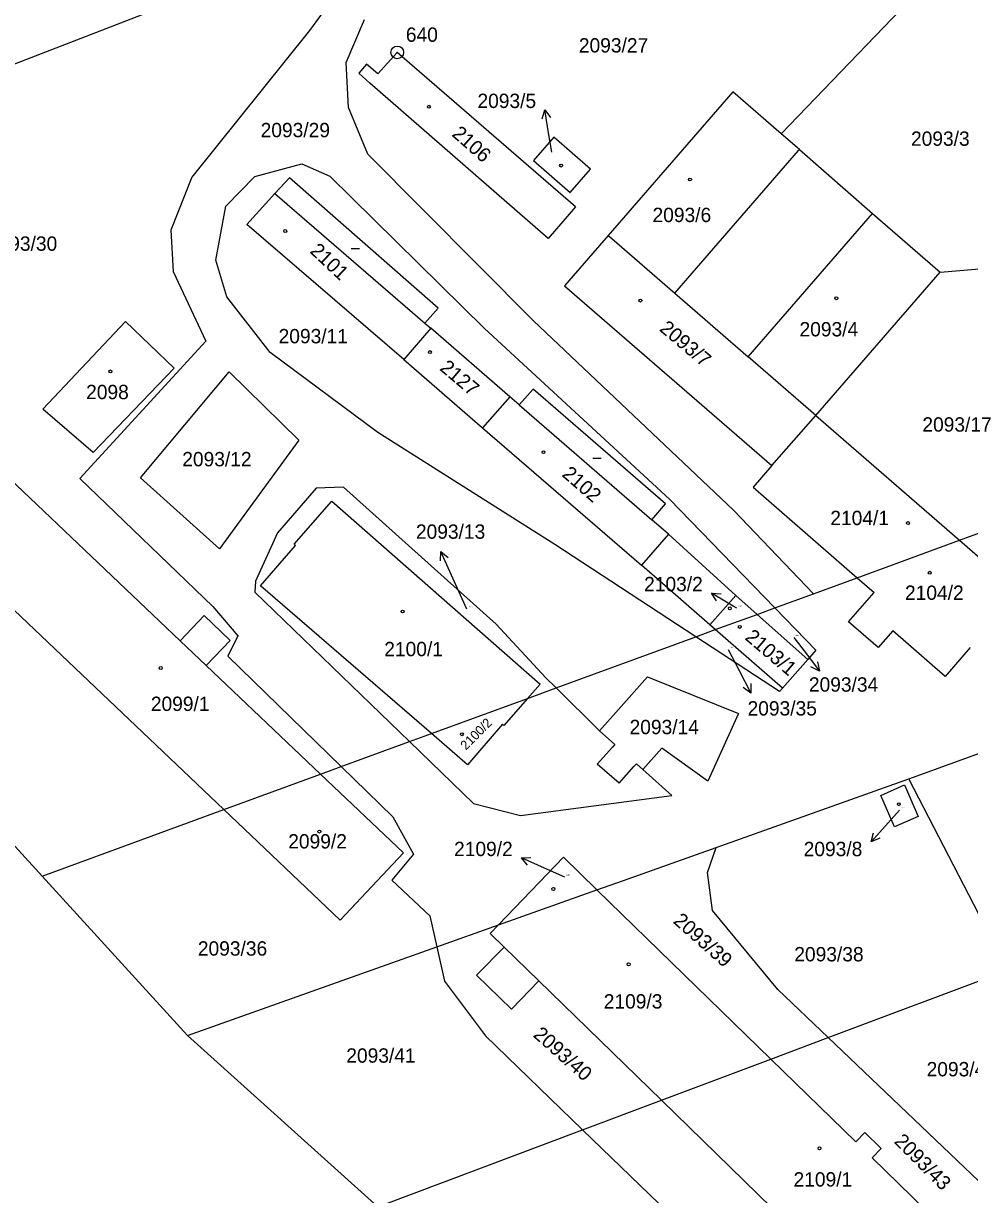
# Model space of a CAD drawing. Extents: x -736345 to -729997, y -1130177 to -1122501.
# Drawn here: x -732331.2 to -732219.1, y -1128660.3 to -1128521.4 of the extents above; entities that cross this region are included whole.
import ezdxf

# ---------------------------------------------------------------- set-up
doc = ezdxf.new("R2010")
doc.units = 0
for name, color, linetype in [('Vrstva 1', 7, 'Continuous'), ('Vrstva 16', 7, 'Continuous'), ('Vrstva 17', 7, 'Continuous'), ('Vrstva 18', 7, 'Continuous'), ('Vrstva 19', 7, 'Continuous'), ('Vrstva 25', 7, 'Continuous'), ('Vrstva 4', 7, 'Continuous')]:
    doc.layers.add(name, color=color, linetype=linetype)

msp = doc.modelspace()

# ---------------------------------------------------------------- linework, layer by layer
at = {"layer": 'Vrstva 1'}
for points in [[(-732349.37, -1128532.84), (-732289.35, -1128509.58)], [(-732241.43, -1128534.51), (-732222.22, -1128514.48)], [(-732293.44, -1128516.91), (-732297.33, -1128522.27)], [(-732293, -1128526.05), (-732290.82, -1128520.98)], [(-732297.33, -1128522.27), (-732311.27, -1128539.64)], [(-732286.94, -1128524.86), (-732289.23, -1128527.42)], [(-732265.82, -1128543.18), (-732286.94, -1128524.86)], [(-732292.7, -1128531.41), (-732293, -1128526.05)], [(-732290.57, -1128526.25), (-732291.51, -1128527.33)], [(-732291.51, -1128527.33), (-732290.17, -1128528.51)], [(-732289.23, -1128527.42), (-732290.57, -1128526.25)], [(-732269.04, -1128546.92), (-732290.17, -1128528.51)], [(-732247.17, -1128529.53), (-732261.94, -1128546.56)], [(-732241.43, -1128534.51), (-732247.17, -1128529.53)], [(-732290.41, -1128536.92), (-732292.7, -1128531.41)], [(-732268.39, -1128534.92), (-732270.79, -1128537.69)], [(-732264.05, -1128538.69), (-732268.39, -1128534.92)], [(-732239.28, -1128536.38), (-732241.43, -1128534.51)], [(-732270.78, -1128556.67), (-732290.41, -1128536.92)], [(-732239.28, -1128536.38), (-732230.63, -1128543.98)], [(-732303.81, -1128539.58), (-732298.25, -1128538.09)], [(-732298.25, -1128538.09), (-732294.93, -1128539.53)], [(-732270.79, -1128537.69), (-732266.44, -1128541.46)], [(-732311.27, -1128539.64), (-732313.77, -1128545.92)], [(-732307.27, -1128543.11), (-732303.81, -1128539.58)], [(-732299.7, -1128539.74), (-732301.46, -1128541.61)], [(-732282.09, -1128555.17), (-732299.7, -1128539.74)], [(-732294.93, -1128539.53), (-732276.6, -1128557.61)], [(-732266.44, -1128541.46), (-732264.05, -1128538.69)], [(-732304.77, -1128545.27), (-732301.46, -1128541.61)], [(-732308.44, -1128549.5), (-732307.27, -1128543.11)], [(-732265.82, -1128543.18), (-732269.04, -1128546.92)], [(-732245.36, -1128560.95), (-732230.63, -1128543.98)], [(-732230.63, -1128543.98), (-732222.62, -1128550.93)], [(-732286.18, -1128561.27), (-732304.77, -1128545.27)], [(-732313.77, -1128545.92), (-732313.48, -1128550.84)], [(-732261.94, -1128546.56), (-732267.13, -1128552.53)], [(-732261.94, -1128546.56), (-732261.53, -1128546.92)], [(-732261.53, -1128546.92), (-732254.05, -1128553.41)], [(-732307.14, -1128553.86), (-732308.44, -1128549.5)], [(-732313.48, -1128550.84), (-732309.64, -1128559.1)], [(-732237.34, -1128567.9), (-732222.62, -1128550.93)], [(-732222.62, -1128550.93), (-732216.54, -1128550.4)], [(-732267.13, -1128552.53), (-732242.54, -1128573.85)], [(-732254.05, -1128553.41), (-732245.36, -1128560.95)], [(-732302.01, -1128560.42), (-732307.14, -1128553.86)], [(-732283.66, -1128556.98), (-732282.09, -1128555.17)], [(-732328.95, -1128567.15), (-732319.16, -1128556.75)], [(-732319.16, -1128556.75), (-732313.39, -1128562.29)], [(-732282.98, -1128557.57), (-732286.18, -1128561.27)], [(-732283.66, -1128556.98), (-732282.98, -1128557.57)], [(-732273.61, -1128565.68), (-732282.98, -1128557.57)], [(-732276.6, -1128557.61), (-732254.69, -1128577.83)], [(-732247.08, -1128579.13), (-732270.78, -1128556.67)], [(-732309.64, -1128559.1), (-732324.54, -1128575.39)], [(-732289.26, -1128569.93), (-732302.01, -1128560.42)], [(-732286.18, -1128561.27), (-732276.82, -1128569.37)], [(-732237.34, -1128567.9), (-732245.36, -1128560.95)], [(-732313.39, -1128562.29), (-732322.98, -1128572.31)], [(-732317.36, -1128575.29), (-732306.86, -1128562.73)], [(-732306.86, -1128562.73), (-732298.6, -1128570.82)], [(-732270.85, -1128564.77), (-732272.48, -1128566.66)], [(-732255.15, -1128578.36), (-732270.85, -1128564.77)], [(-732273.61, -1128565.68), (-732276.82, -1128569.37)], [(-732272.48, -1128566.66), (-732273.61, -1128565.68)], [(-732322.98, -1128572.31), (-732328.95, -1128567.15)], [(-732242.54, -1128573.85), (-732237.34, -1128567.9)], [(-732237.34, -1128567.9), (-732220.31, -1128582.69)], [(-732268.28, -1128583.2), (-732289.26, -1128569.93)], [(-732276.82, -1128569.37), (-732258, -1128585.66)], [(-732298.6, -1128570.82), (-732307.99, -1128583.72)], [(-732312.67, -1128594.62), (-732336.13, -1128572.35)], [(-732242.54, -1128573.85), (-732244.76, -1128576.39)], [(-732324.54, -1128575.39), (-732308.78, -1128590.54)], [(-732307.99, -1128583.72), (-732317.36, -1128575.29)], [(-732296.53, -1128576.53), (-732301.13, -1128581.82)], [(-732293.3, -1128576.4), (-732296.53, -1128576.53)], [(-732293.3, -1128576.4), (-732275.22, -1128592.64)], [(-732244.76, -1128576.39), (-732232.43, -1128587.13)], [(-732220.31, -1128582.69), (-732203.52, -1128576.55)], [(-732299.17, -1128583.16), (-732294.71, -1128578.07)], [(-732294.71, -1128578.07), (-732270.01, -1128599.74)], [(-732256.79, -1128580.26), (-732255.15, -1128578.36)], [(-732254.69, -1128577.83), (-732242.19, -1128590.71)], [(-732237.62, -1128589.03), (-732247.08, -1128579.13)], [(-732343.6, -1128580.3), (-732307.5, -1128614.62)], [(-732254.81, -1128581.96), (-732256.79, -1128580.26)], [(-732301.13, -1128581.82), (-732303.72, -1128587.56)], [(-732254.81, -1128581.96), (-732258, -1128585.66)], [(-732232.43, -1128587.13), (-732220.31, -1128582.69)], [(-732220.31, -1128582.69), (-732213.32, -1128588.77)], [(-732363.81, -1128584.32), (-732329.03, -1128622.5)], [(-732303.13, -1128588.09), (-732299.01, -1128583.31)], [(-732299.01, -1128583.31), (-732299.17, -1128583.16)], [(-732251.57, -1128594.14), (-732268.28, -1128583.2)], [(-732303.72, -1128587.56), (-732303.8, -1128588.83)], [(-732282.89, -1128605.61), (-732303.13, -1128588.09)], [(-732237.62, -1128589.03), (-732232.43, -1128587.13)], [(-732232.43, -1128587.13), (-732230.43, -1128588.87)], [(-732303.8, -1128588.83), (-732285.49, -1128606.56)], [(-732249.89, -1128592.73), (-732246.83, -1128589.23)], [(-732246.83, -1128589.23), (-732244.3, -1128591.48)], [(-732242.19, -1128590.71), (-732237.62, -1128589.03)], [(-732233.46, -1128592.35), (-732230.43, -1128588.87)], [(-732308.78, -1128590.54), (-732305.84, -1128594.04)], [(-732244.3, -1128591.48), (-732242.19, -1128590.71)], [(-732242.19, -1128590.71), (-732237.32, -1128595.73)], [(-732312.67, -1128594.62), (-732309.82, -1128591.63)], [(-732309.82, -1128591.63), (-732306.75, -1128594.56)], [(-732275.22, -1128592.64), (-732269.35, -1128598.99)], [(-732249.25, -1128593.29), (-732244.3, -1128591.48)], [(-732244.3, -1128591.48), (-732238.28, -1128596.82)], [(-732229.95, -1128595.41), (-732233.46, -1128592.35)], [(-732305.84, -1128594.04), (-732307.02, -1128596.45)], [(-732251.57, -1128594.14), (-732249.25, -1128593.29)], [(-732249.25, -1128593.29), (-732249.89, -1128592.73)], [(-732241.28, -1128600.22), (-732249.25, -1128593.29)], [(-732228.23, -1128593.45), (-732229.95, -1128595.41)], [(-732222.03, -1128598.85), (-732228.23, -1128593.45)], [(-732306.75, -1128594.56), (-732309.59, -1128597.55)], [(-732268.12, -1128600.2), (-732251.57, -1128594.14)], [(-732241.64, -1128600.64), (-732251.57, -1128594.14)], [(-732219.03, -1128595.39), (-732222.03, -1128598.85)], [(-732307.02, -1128596.45), (-732293.59, -1128609.52)], [(-732238.28, -1128596.82), (-732241.28, -1128600.22)], [(-732237.32, -1128595.73), (-732238.28, -1128596.82)], [(-732296.04, -1128610.42), (-732309.59, -1128597.55)], [(-732269.35, -1128598.99), (-732268.12, -1128600.2)], [(-732257.28, -1128598.87), (-732260.74, -1128602.75)], [(-732257.28, -1128598.87), (-732246.52, -1128603.22)], [(-732270.01, -1128599.74), (-732271.5, -1128601.44)], [(-732271.5, -1128601.44), (-732268.12, -1128600.2)], [(-732268.12, -1128600.2), (-732262.99, -1128605.27)], [(-732241.28, -1128600.22), (-732241.64, -1128600.64)], [(-732282.89, -1128605.61), (-732271.5, -1128601.44)], [(-732271.5, -1128601.44), (-732274.32, -1128604.64)], [(-732260.74, -1128602.75), (-732262.99, -1128605.27)], [(-732246.52, -1128603.22), (-732250.14, -1128611.24)], [(-732226.32, -1128610.99), (-732202.68, -1128602.39)], [(-732274.46, -1128604.51), (-732278.6, -1128609.32)], [(-732274.32, -1128604.64), (-732274.46, -1128604.51)], [(-732285.49, -1128606.56), (-732282.89, -1128605.61)], [(-732278.6, -1128609.32), (-732282.89, -1128605.61)], [(-732293.59, -1128609.52), (-732285.49, -1128606.56)], [(-732285.49, -1128606.56), (-732277.92, -1128613.88)], [(-732255.58, -1128607.34), (-732257.83, -1128609.87)], [(-732250.14, -1128611.24), (-732255.58, -1128607.34)], [(-732307.5, -1128614.62), (-732296.04, -1128610.42)], [(-732296.04, -1128610.42), (-732293.59, -1128609.52)], [(-732286.21, -1128619.75), (-732296.04, -1128610.42)], [(-732293.59, -1128609.52), (-732287.46, -1128615.49)], [(-732254.4, -1128612.93), (-732257.83, -1128609.87)], [(-732249.13, -1128619.1), (-732226.32, -1128610.99)], [(-732229.63, -1128612.93), (-732226.83, -1128611.7)], [(-732226.83, -1128611.7), (-732225.2, -1128615.42)], [(-732215.05, -1128632.75), (-732226.32, -1128610.99)], [(-732272.34, -1128615.3), (-732254.4, -1128612.93)], [(-732228, -1128616.65), (-732229.63, -1128612.93)], [(-732329.03, -1128622.5), (-732307.5, -1128614.62)], [(-732307.5, -1128614.62), (-732293.7, -1128627.73)], [(-732277.92, -1128613.88), (-732272.34, -1128615.3)], [(-732287.46, -1128615.49), (-732285, -1128619.92)], [(-732225.2, -1128615.42), (-732228, -1128616.65)], [(-732293.7, -1128627.73), (-732286.21, -1128619.75)], [(-732285, -1128619.92), (-732287.59, -1128622.98)], [(-732267.25, -1128620.26), (-732274.95, -1128628.29)], [(-732263.27, -1128624.13), (-732267.25, -1128620.26)], [(-732260.12, -1128623.01), (-732249.13, -1128619.1)], [(-732250.18, -1128622.09), (-732249.13, -1128619.1)], [(-732329.03, -1128622.5), (-732311.81, -1128641.4)], [(-732287.59, -1128622.98), (-732283.07, -1128627.22)], [(-732263.27, -1128624.13), (-732260.12, -1128623.01)], [(-732249.6, -1128626.57), (-732250.18, -1128622.09)], [(-732274.95, -1128628.29), (-732263.27, -1128624.13)], [(-732242.67, -1128644.2), (-732263.27, -1128624.13)], [(-732283.07, -1128627.22), (-732282.24, -1128630.88)], [(-732241.84, -1128635.94), (-732249.6, -1128626.57)], [(-732282.24, -1128630.88), (-732274.95, -1128628.29)], [(-732274.95, -1128628.29), (-732275.93, -1128629.31)], [(-732275.93, -1128629.31), (-732274.28, -1128630.92)], [(-732311.81, -1128641.4), (-732282.24, -1128630.88)], [(-732282.24, -1128630.88), (-732281.33, -1128634.94)], [(-732274.28, -1128630.92), (-732277.53, -1128634.24)], [(-732277.53, -1128634.24), (-732273.4, -1128638.26)], [(-732235.86, -1128641.64), (-732214.59, -1128633.65)], [(-732281.33, -1128634.94), (-732276.5, -1128641.45)], [(-732273.4, -1128638.26), (-732270.15, -1128634.93)], [(-732270.15, -1128634.93), (-732255.64, -1128649.07)], [(-732235.86, -1128641.64), (-732241.84, -1128635.94)], [(-732311.81, -1128641.4), (-732289.23, -1128661.69)], [(-732276.5, -1128641.45), (-732264.98, -1128652.58)], [(-732242.67, -1128644.2), (-732235.86, -1128641.64)], [(-732202.73, -1128673.24), (-732235.86, -1128641.64)], [(-732255.64, -1128649.07), (-732242.67, -1128644.2)], [(-732232.61, -1128653.99), (-732242.67, -1128644.2)], [(-732264.98, -1128652.58), (-732255.64, -1128649.07)], [(-732255.64, -1128649.07), (-732223, -1128680.89)], [(-732289.23, -1128661.69), (-732264.98, -1128652.58)], [(-732264.98, -1128652.58), (-732232.1, -1128684.33)], [(-732231.53, -1128652.88), (-732232.61, -1128653.99)], [(-732229.58, -1128654.78), (-732231.53, -1128652.88)], [(-732230.65, -1128655.88), (-732229.58, -1128654.78)], [(-732210.03, -1128675.99), (-732230.65, -1128655.88)]]:
    msp.add_lwpolyline(points, dxfattribs=at)
at = {"layer": 'Vrstva 16'}
for points in [[(-732268.62, -1128536.69), (-732268.96, -1128534.62)], [(-732278.71, -1128590.86), (-732280.54, -1128586.77)], [(-732246.68, -1128590.76), (-732247.12, -1128590.5)], [(-732239.93, -1128594.23), (-732238.73, -1128595.81)], [(-732247.71, -1128595.64), (-732246.41, -1128598.14)], [(-732227.42, -1128614.67), (-732228.78, -1128616.2)], [(-732267.1, -1128622.64), (-732269.48, -1128621.56)]]:
    msp.add_lwpolyline(points, dxfattribs=at)
at = {"layer": 'Vrstva 25'}
for points in [[(-732269.773, -1128532.726), (-732269.439, -1128531.659), (-732268.787, -1128532.566)], [(-732268.96, -1128534.62), (-732269.439, -1128531.659)], [(-732292.4, -1128548.13), (-732291.4, -1128548.13)], [(-732263.77, -1128572.97), (-732262.77, -1128572.97)], [(-732281.813, -1128585.149), (-732281.764, -1128584.032), (-732280.9, -1128584.741)], [(-732280.54, -1128586.77), (-732281.764, -1128584.032)], [(-732247.12, -1128590.5), (-732249.686, -1128588.946)], [(-732249.089, -1128589.892), (-732249.686, -1128588.946), (-732248.571, -1128589.037)], [(-732238.73, -1128595.81), (-732236.921, -1128598.202)], [(-732246.41, -1128598.14), (-732245.035, -1128600.805)], [(-732237.125, -1128597.103), (-732236.921, -1128598.202), (-732237.923, -1128597.706)], [(-732245.049, -1128599.687), (-732245.035, -1128600.805), (-732245.938, -1128600.146)], [(-732228.78, -1128616.2), (-732230.779, -1128618.436)], [(-732229.74, -1128618.024), (-732230.779, -1128618.436), (-732230.485, -1128617.357)], [(-732271.507, -1128621.19), (-732272.212, -1128620.321), (-732271.094, -1128620.279)], [(-732269.48, -1128621.56), (-732272.212, -1128620.321)]]:
    msp.add_lwpolyline(points, dxfattribs=at)
for centre, radius in [((-732286.94, -1128524.86), 0.75), ((-732286.94, -1128524.86), 0.032), ((-732283.19, -1128531.31), 0.174), ((-732267.52, -1128538.28), 0.175), ((-732252.25, -1128539.93), 0.175), ((-732300.21, -1128546.04), 0.175), ((-732258.12, -1128554.28), 0.175), ((-732234.91, -1128554.01), 0.175), ((-732283.07, -1128560.39), 0.175), ((-732320.93, -1128562.68), 0.175), ((-732269.61, -1128572.25), 0.175), ((-732226.41, -1128580.66), 0.175), ((-732223.84, -1128586.55), 0.175), ((-732286.31, -1128591.14), 0.175), ((-732247.53, -1128590.76), 0.175), ((-732246.35, -1128592.96), 0.175), ((-732314.97, -1128597.84), 0.175), ((-732279.28, -1128605.69), 0.175), ((-732227.5, -1128613.98), 0.175), ((-732296.17, -1128617.23), 0.175), ((-732268.44, -1128624.03), 0.175), ((-732259.52, -1128632.96), 0.175), ((-732236.9, -1128654.77), 0.175)]:
    msp.add_circle(centre, radius, dxfattribs=at)
at = {"layer": 'Vrstva 4'}
for points in [[(-732254.05, -1128553.41), (-732239.38, -1128536.5)], [(-732239.38, -1128536.5), (-732239.28, -1128536.38)], [(-732301.46, -1128541.61), (-732283.66, -1128556.98)], [(-732272.48, -1128566.66), (-732256.79, -1128580.26)], [(-732254.81, -1128581.96), (-732246.83, -1128589.23)], [(-732249.89, -1128592.73), (-732258, -1128585.66)], [(-732309.59, -1128597.55), (-732312.67, -1128594.62)], [(-732262.99, -1128605.27), (-732261.17, -1128606.89)], [(-732261.44, -1128607.2), (-732263.23, -1128609.22)], [(-732261.17, -1128606.89), (-732261.44, -1128607.2)], [(-732260.66, -1128611.49), (-732263.23, -1128609.22)], [(-732258.9, -1128609.52), (-732258.6, -1128609.18)], [(-732258.6, -1128609.18), (-732257.83, -1128609.87)], [(-732260.66, -1128611.49), (-732258.9, -1128609.52)], [(-732274.28, -1128630.92), (-732270.15, -1128634.93)]]:
    msp.add_lwpolyline(points, dxfattribs=at)

# ---------------------------------------------------------------- texts
at = {"layer": 'Vrstva 16'}
for s, p in [('2093/5', (-732277.437, -1128531.46)), ('2093/13', (-732284.727, -1128582.52)), ('2103/2', (-732257.687, -1128588.74)), ('2093/34', (-732238.16, -1128600.64)), ('2093/35', (-732245.43, -1128603.47)), ('2109/2', (-732280.207, -1128620.13)), ('2093/8', (-732238.777, -1128620.14))]:
    msp.add_text(s, height=1.7, dxfattribs=at).set_placement(p)
at = {"layer": 'Vrstva 17'}
msp.add_text('640', height=1.7, dxfattribs=at).set_placement((-732285.92, -1128523.61))
at = {"layer": 'Vrstva 18'}
for s, height, p in [('2093/27', 1.7, (-732265.42, -1128524.88)), ('2093/29', 1.7, (-732303.13, -1128534.92)), ('2093/3', 1.7, (-732226.06, -1128535.94)), ('2093/30', 1.7, (-732335.45, -1128548.38)), ('2093/11', 1.7, (-732301, -1128559.35)), ('2093/17', 1.7, (-732224.71, -1128569.82)), ('2093/12', 1.7, (-732312.42, -1128573.93)), ('2093/13', 0.1, (-732278.51, -1128590.66)), ('2093/34', 0.1, (-732239.73, -1128594.03)), ('2093/35', 0.1, (-732247.51, -1128595.44)), ('2093/14', 1.7, (-732259.41, -1128605.68)), ('2093/36', 1.7, (-732310.57, -1128631.93)), ('2093/38', 1.7, (-732239.89, -1128632.61)), ('2093/41', 1.7, (-732292.98, -1128644.62)), ('2093/42', 1.7, (-732224.21, -1128646.24))]:
    msp.add_text(s, height=height, dxfattribs=at).set_placement(p)
for s, rotation, p in [('2093/39', 318.40253, (-732254.338, -1128627.974)), ('2093/40', 318.30253, (-732270.938, -1128641.454)), ('2093/43', 314.90251, (-732228.158, -1128654.05))]:
    msp.add_text(s, height=1.7, rotation=rotation, dxfattribs=at).set_placement(p)
at = {"layer": 'Vrstva 19'}
for s, height, rotation, p in [('2106', 1.7, 318.70254, (-732280.568, -1128534.692)), ('2101', 1.7, 316.80252, (-732297.388, -1128548.532)), ('2093/7', 1.7, 319.90254, (-732255.969, -1128557.786)), ('2127', 1.7, 319.80254, (-732282.009, -1128562.447)), ('2102', 1.7, 319.00254, (-732267.518, -1128575.021)), ('2103/1', 1.7, 319.60254, (-732245.839, -1128594.368)), ('2100/2', 1.1, 45.00036, (-732278.8, -1128607.628))]:
    msp.add_text(s, height=height, rotation=rotation, dxfattribs=at).set_placement(p)
for s, height, p in [('2093/5', 0.1, (-732268.42, -1128536.49)), ('2093/6', 1.7, (-732256.69, -1128544.98)), ('2093/4', 1.7, (-732239.27, -1128558.53)), ('2098', 1.7, (-732323.81, -1128565.97)), ('2104/1', 1.7, (-732235.62, -1128580.9)), ('2104/2', 1.7, (-732226.77, -1128589.76)), ('2103/2', 0.1, (-732246.48, -1128590.56)), ('2100/1', 1.7, (-732288.48, -1128596.44)), ('2099/1', 1.7, (-732316.14, -1128602.93)), ('2093/8', 0.1, (-732227.22, -1128614.47)), ('2099/2', 1.7, (-732299.86, -1128619.23)), ('2109/2', 0.1, (-732266.9, -1128622.44)), ('2109/3', 1.7, (-732262.47, -1128638.2)), ('2109/1', 1.7, (-732239.98, -1128659.3))]:
    msp.add_text(s, height=height, dxfattribs=at).set_placement(p)

doc.saveas('drawing.dxf')
